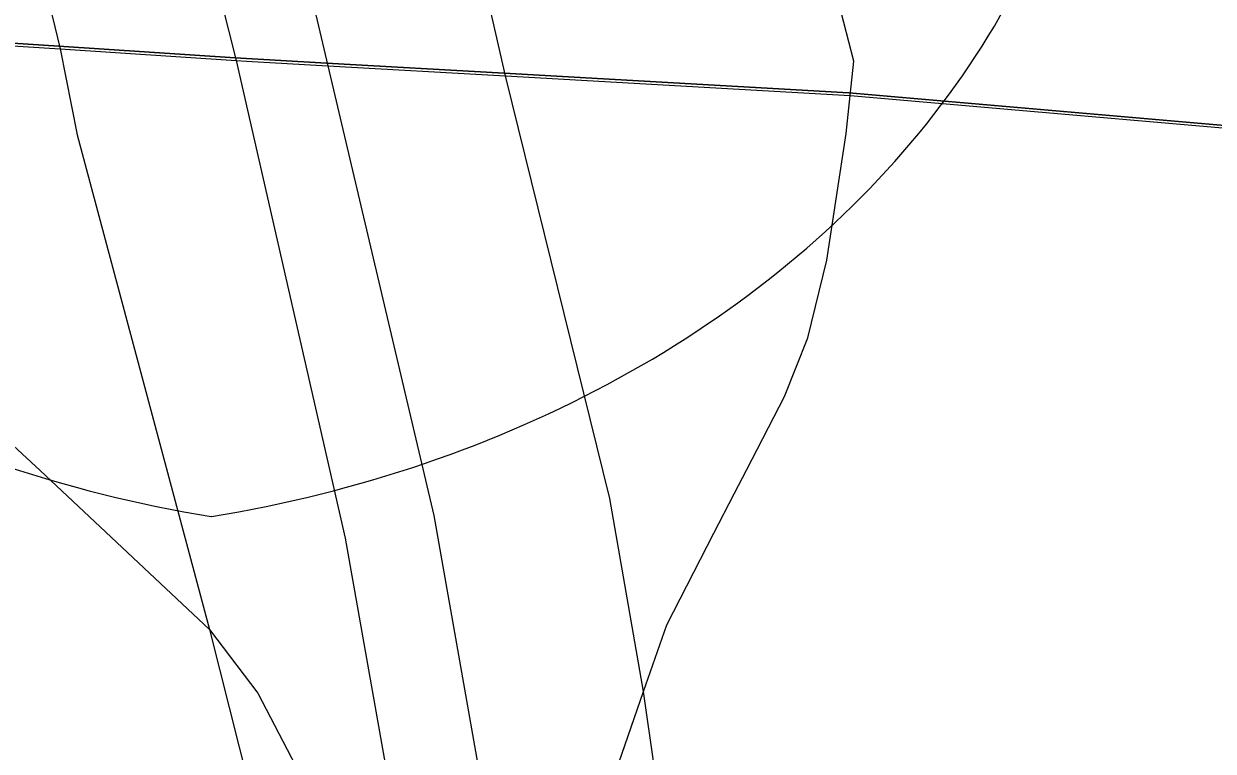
# Model space of a CAD drawing. Extents: x 208586767.6 to 208586821.4, y -134301046.9 to -134301022.9.
# Drawn here: x 208586778.5307 to 208586778.7678, y -134301027.0476 to -134301026.9026 of the extents above; entities that cross this region are included whole.
import ezdxf

# ---------------------------------------------------------------- set-up
doc = ezdxf.new("R2010")
doc.units = 0
for name, color, linetype in [('GM_X_Corporation', 7, 'Continuous'), ('GM_X_County_Road', 7, 'Continuous'), ('GM_X_Interchange_Ramps', 7, 'Continuous'), ('GM_X_Interstate_Route', 7, 'Continuous'), ('GM_X_Interstate_Shield', 7, 'Continuous')]:
    doc.layers.add(name, color=color, linetype=linetype)

msp = doc.modelspace()

# ---------------------------------------------------------------- linework, layer by layer
at = {"layer": 'GM_X_Corporation'}
for points in [[(208586778.02826, -134301024.04072), (208586778.02826, -134301026.87222), (208586778.20662, -134301026.88353), (208586778.31831, -134301026.88915), (208586778.41437, -134301026.89811), (208586778.47437, -134301026.90306), (208586778.5377, -134301026.90701), (208586778.57283, -134301026.90935), (208586778.59107, -134301026.91039), (208586778.62649, -134301026.9124), (208586778.69519, -134301026.91633), (208586778.88507, -134301026.93278), (208586779.27804, -134301026.96127), (208586779.49189, -134301026.97794), (208586779.71901, -134301026.9925), (208586779.8313, -134301027.00036), (208586779.8905, -134301027.0043), (208586780.02298, -134301027.01332), (208586780.38466, -134301027.03515), (208586780.68894, -134301027.05211), (208586780.69977, -134301026.85747), (208586780.70516, -134301026.71709), (208586780.71564, -134301026.59783)], [(208586779.27804, -134301026.96127), (208586778.88507, -134301026.93278), (208586778.69519, -134301026.91633), (208586778.62649, -134301026.9124), (208586778.59107, -134301026.91039), (208586778.57283, -134301026.90935), (208586778.5377, -134301026.90701), (208586778.47437, -134301026.90306), (208586778.41437, -134301026.89811), (208586778.31831, -134301026.88915), (208586778.20662, -134301026.88353), (208586778.02826, -134301026.87222), (208586778.02826, -134301030.84072)]]:
    msp.add_lwpolyline(points, dxfattribs=at)
at = {"layer": 'GM_X_County_Road'}
for points in [[(208586778.47459, -134301026.90359), (208586778.53792, -134301026.90755), (208586778.57305, -134301026.90989), (208586778.57507, -134301026.91)], [(208586778.57507, -134301026.91), (208586778.59129, -134301026.91093), (208586778.62671, -134301026.91294), (208586778.69541, -134301026.91686)], [(208586778.69541, -134301026.91686), (208586778.88529, -134301026.93332), (208586779.27826, -134301026.96181), (208586779.49211, -134301026.97848), (208586779.71923, -134301026.99303), (208586779.83152, -134301027.00089), (208586779.89072, -134301027.00484), (208586780.0232, -134301027.01386), (208586780.38488, -134301027.03569), (208586780.57759, -134301027.04643)]]:
    msp.add_lwpolyline(points, dxfattribs=at)
at = {"layer": 'GM_X_Interchange_Ramps'}
for points in [[(208586778.4793, -134301026.59823), (208586778.48741, -134301026.6399), (208586778.49443, -134301026.68114), (208586778.50277, -134301026.74036), (208586778.50796, -134301026.77506), (208586778.51291, -134301026.80105), (208586778.52426, -134301026.85134), (208586778.53792, -134301026.90755), (208586778.54133, -134301026.92469), (208586778.56771, -134301027.0233), (208586778.59724, -134301027.14036), (208586778.61728, -134301027.25954), (208586778.62044, -134301027.33231), (208586778.62255, -134301027.42512), (208586778.6236, -134301027.45571), (208586778.62078, -134301027.54395), (208586778.61867, -134301027.61035), (208586778.61472, -134301027.70062)], [(208586778.66551, -134301027.27333), (208586778.66535, -134301027.18504), (208586778.66288, -134301027.09589), (208586778.65427, -134301027.0357), (208586778.64752, -134301026.99719), (208586778.62671, -134301026.91294), (208586778.61324, -134301026.8538), (208586778.59879, -134301026.79889), (208586778.58677, -134301026.76273), (208586778.57185, -134301026.71908), (208586778.55418, -134301026.66973), (208586778.54432, -134301026.63619), (208586778.53467, -134301026.60078)], [(208586778.69541, -134301026.91686), (208586778.69619, -134301026.91001), (208586778.69317, -134301026.89845), (208586778.69118, -134301026.8917), (208586778.68903, -134301026.88633), (208586778.68581, -134301026.88157), (208586778.68014, -134301026.87559), (208586778.66759, -134301026.86408), (208586778.61043, -134301026.8095), (208586778.59879, -134301026.79889), (208586778.5823, -134301026.78022), (208586778.57414, -134301026.76879), (208586778.56756, -134301026.75826), (208586778.5612, -134301026.74664), (208586778.55641, -134301026.7364), (208586778.54836, -134301026.73847)], [(208586778.67231, -134301026.99631), (208586778.67483, -134301026.99144), (208586778.68233, -134301026.9769), (208586778.68701, -134301026.96517), (208586778.69077, -134301026.9497), (208586778.69467, -134301026.92444), (208586778.69541, -134301026.91686)], [(208586778.4786, -134301026.94366), (208586778.49884, -134301026.95917), (208586778.53396, -134301026.99165), (208586778.56771, -134301027.0233), (208586778.57732, -134301027.03599), (208586778.58904, -134301027.0585), (208586778.59618, -134301027.08183), (208586778.60791, -134301027.07934)], [(208586778.63268, -134301027.12061), (208586778.63878, -134301027.11983), (208586778.64132, -134301027.08572), (208586778.64354, -134301027.0716), (208586778.64934, -134301027.04989), (208586778.65427, -134301027.0357), (208586778.65889, -134301027.02239), (208586778.66827, -134301027.0041), (208586778.67231, -134301026.99631)]]:
    msp.add_lwpolyline(points, dxfattribs=at)
at = {"layer": 'GM_X_Interstate_Route'}
for points in [[(208586778.47259, -134301026.43102), (208586778.54836, -134301026.73847), (208586778.58163, -134301026.86967), (208586778.59129, -134301026.91093), (208586778.61241, -134301027.00057), (208586778.62487, -134301027.07101), (208586778.63268, -134301027.12061), (208586778.64145, -134301027.18553), (208586778.65023, -134301027.26625), (208586778.65508, -134301027.33093), (208586778.6588, -134301027.41493), (208586778.65877, -134301027.42199)], [(208586778.56689, -134301026.88562), (208586778.57305, -134301026.90989), (208586778.59477, -134301027.00511), (208586778.60791, -134301027.07934), (208586778.61495, -134301027.12289), (208586778.62372, -134301027.18781), (208586778.6325, -134301027.26852), (208586778.63557, -134301027.32182), (208586778.6393, -134301027.4135), (208586778.6388, -134301027.45565)]]:
    msp.add_lwpolyline(points, dxfattribs=at)
at = {"layer": 'GM_X_Interstate_Shield'}
for centre, start_param, end_param in [((208586778.61247, -134301026.82683), 2.911027, 4.511031), ((208586778.5237, -134301026.82683), 4.913747, 6.513751)]:
    msp.add_ellipse(centre, major_axis=(0.22195, 0), ratio=0.8, start_param=start_param, end_param=end_param, dxfattribs=at)

doc.saveas('drawing.dxf')
